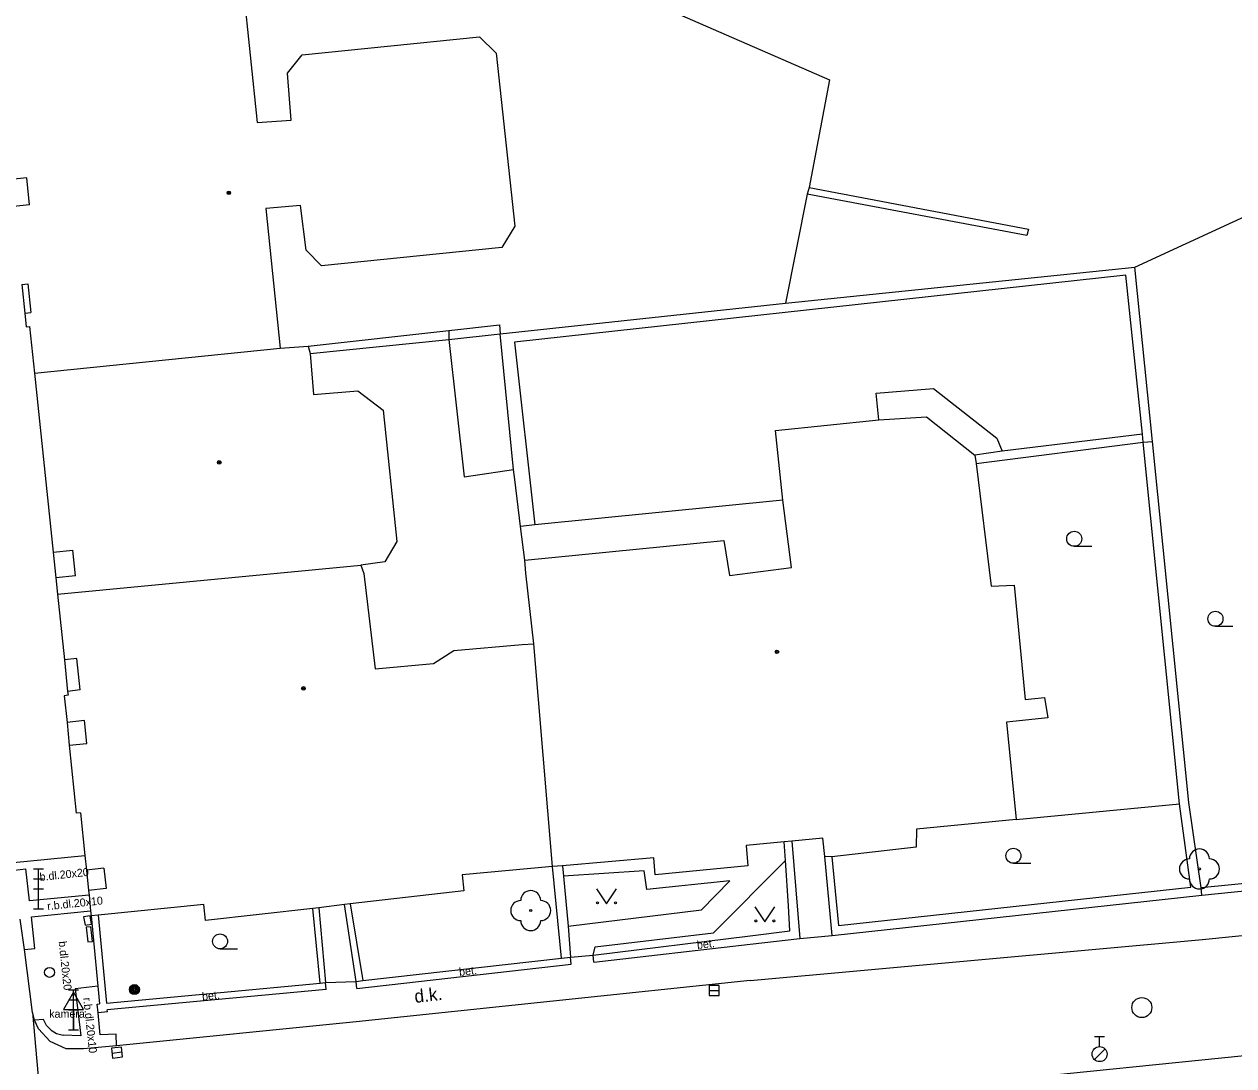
# Model space of a CAD drawing. Extents: x -600309 to -598967, y -1161267 to -1160292.
# Drawn here: x -599140.1 to -599079.6, y -1160419.3 to -1160367.2 of the extents above; entities that cross this region are included whole.
import ezdxf

# ---------------------------------------------------------------- set-up
doc = ezdxf.new("R2010")
doc.units = 0
for name, color, linetype in [('Level 10', 7, 'Continuous'), ('Level 11', 7, 'Continuous'), ('Level 22', 7, 'Continuous'), ('Level 24', 7, 'Continuous'), ('Level 25', 7, 'Continuous'), ('Level 27', 7, 'Continuous'), ('Level 28', 7, 'Continuous'), ('Level 33', 7, 'Continuous'), ('Level 34', 7, 'Continuous'), ('Level 36', 7, 'Continuous'), ('Level 39', 7, 'Continuous'), ('Level 40', 7, 'Continuous'), ('Level 42', 7, 'Continuous'), ('Level 5', 7, 'Continuous'), ('Level 6', 7, 'Continuous'), ('Level 7', 7, 'Continuous'), ('Level 8', 7, 'Continuous')]:
    doc.layers.add(name, color=color, linetype=linetype)

msp = doc.modelspace()

# ---------------------------------------------------------------- linework, layer by layer
at = {"layer": 'Level 10'}
for points in [[(-599140.06, -1160413.46), (-599140.28, -1160411.94)], [(-599103.79, -1160415.01), (-599081.17, -1160412.95), (-599076.39, -1160412.4699)], [(-599139.67, -1160416.6), (-599140.06, -1160413.46)], [(-599103.79, -1160415.01), (-599123.49, -1160417.08)], [(-599137.98, -1160418.42), (-599138.78, -1160418.06), (-599139.37, -1160417.42), (-599139.57, -1160416.99), (-599139.67, -1160416.6)], [(-599123.49, -1160417.08), (-599135.46, -1160418.27), (-599137.11, -1160418.43)], [(-599137.11, -1160418.43), (-599137.98, -1160418.42)], [(-599103.37, -1160421.23), (-599079.07, -1160418.76)]]:
    msp.add_lwpolyline(points, dxfattribs=at)
at = {"layer": 'Level 11'}
for points in [[(-599112.21, -1160363.57), (-599110.8, -1160365.1599), (-599099.83, -1160369.9699), (-599100.84, -1160375.36)], [(-599100.94, -1160375.69), (-599102.02, -1160381.14)], [(-599100.84, -1160375.36), (-599089.88, -1160377.43), (-599089.96, -1160377.75), (-599100.94, -1160375.69)], [(-599100.84, -1160375.36), (-599100.94, -1160375.69)], [(-599084.56, -1160379.33), (-599077.08, -1160375.89)], [(-599102.02, -1160381.14), (-599084.56, -1160379.33)], [(-599083.67, -1160388.06), (-599084.56, -1160379.33)], [(-599084.17, -1160387.68), (-599085.01, -1160379.73), (-599115.57, -1160383.09), (-599114.55, -1160392.2199)], [(-599116.28, -1160382.67), (-599102.02, -1160381.14)], [(-599125.89, -1160383.29), (-599118.85, -1160382.51)], [(-599118.85, -1160382.51), (-599116.32, -1160382.2199), (-599116.28, -1160382.67)], [(-599118.85, -1160382.51), (-599118.85, -1160382.95)], [(-599125.78, -1160383.65), (-599118.85, -1160382.95)], [(-599118.85, -1160382.95), (-599116.28, -1160382.67)], [(-599118.85, -1160382.95), (-599118.08, -1160389.82)], [(-599115.62, -1160389.46), (-599116.28, -1160382.67)], [(-599097.35, -1160386.9699), (-599097.49, -1160385.64), (-599094.63, -1160385.4), (-599091.46, -1160387.89)], [(-599091.46, -1160387.89), (-599091.2, -1160388.53)], [(-599084.17, -1160387.68), (-599091.2, -1160388.53)], [(-599084.14, -1160388.08), (-599084.17, -1160387.68)], [(-599091.2, -1160388.53), (-599092.56, -1160388.73)], [(-599092.5, -1160389.15), (-599084.14, -1160388.08)], [(-599084.14, -1160388.08), (-599083.67, -1160388.06)], [(-599082.32, -1160406.17), (-599084.14, -1160388.08)], [(-599081.86, -1160406.11), (-599083.67, -1160388.06)], [(-599118.08, -1160389.82), (-599115.62, -1160389.46)], [(-599115.27, -1160392.3), (-599115.55, -1160389.96), (-599115.62, -1160389.46)], [(-599102.1599, -1160390.99), (-599114.55, -1160392.2199)], [(-599114.55, -1160392.2199), (-599115.27, -1160392.3)], [(-599115.05, -1160393.98), (-599115.27, -1160392.3)], [(-599081.24, -1160410.37), (-599081.86, -1160406.11)], [(-599090.49, -1160406.95), (-599082.32, -1160406.17)], [(-599081.76, -1160410.34), (-599082.32, -1160406.17)], [(-599102.03, -1160409), (-599102.09, -1160408.08)], [(-599101.7, -1160408.04), (-599101.31, -1160412.9)], [(-599140.62, -1160409.11), (-599137.05, -1160408.76)], [(-599111.64, -1160413.74), (-599111.54, -1160413.33), (-599105.63, -1160412.62), (-599102.03, -1160409)], [(-599101.88, -1160411.27), (-599102.03, -1160409)], [(-599099.69, -1160412.75), (-599100.06, -1160408.81)], [(-599099.7, -1160408.82), (-599099.37, -1160412.25)], [(-599067.09, -1160408.9699), (-599081.24, -1160410.37)], [(-599081.21, -1160410.74), (-599065.2199, -1160409.11)], [(-599140.57, -1160409.49), (-599140, -1160409.43)], [(-599136.84, -1160410.74), (-599139.82, -1160411.03), (-599140, -1160409.43)], [(-599113.22, -1160413.89), (-599113.67, -1160409.31)], [(-599113.17, -1160409.28), (-599113.12, -1160409.79)], [(-599112.88, -1160412.29), (-599106.23, -1160411.4699), (-599104.81, -1160410.02), (-599108.95, -1160410.45), (-599109.09, -1160409.53), (-599113.12, -1160409.79)], [(-599113.12, -1160409.79), (-599112.88, -1160412.29)], [(-599099.37, -1160412.25), (-599081.76, -1160410.34)], [(-599099.69, -1160412.75), (-599081.21, -1160410.74)], [(-599081.21, -1160410.74), (-599081.24, -1160410.37)], [(-599139.55, -1160413.4), (-599139.71, -1160411.82), (-599136.76, -1160411.52)], [(-599125.28, -1160415.14), (-599125.65, -1160411.4)], [(-599125.35, -1160411.37), (-599125.01, -1160415.11)], [(-599123.49, -1160415.05), (-599124.07, -1160411.21)], [(-599123.78, -1160411.17), (-599123.15, -1160415.01)], [(-599101.8, -1160412.53), (-599101.88, -1160411.27)], [(-599112.88, -1160412.29), (-599112.77, -1160413.84)], [(-599101.31, -1160412.9), (-599099.69, -1160412.75)], [(-599140.06, -1160413.46), (-599139.55, -1160413.4)], [(-599136.4, -1160415.29), (-599137.53, -1160415.42), (-599137.25, -1160417.78), (-599138.14, -1160417.74)], [(-599139.67, -1160416.6), (-599138.68, -1160427.72)], [(-599139.12, -1160416.96), (-599139.57, -1160416.99)], [(-599138.74, -1160417.49), (-599138.97, -1160417.25), (-599139.12, -1160416.96)], [(-599135.49, -1160417.69), (-599136.29, -1160417.73), (-599136.38, -1160416.63)], [(-599138.74, -1160417.49), (-599138.46, -1160417.66)], [(-599138.46, -1160417.66), (-599138.14, -1160417.74)], [(-599135.46, -1160418.27), (-599135.49, -1160417.69)]]:
    msp.add_lwpolyline(points, dxfattribs=at)
at = {"layer": 'Level 22'}
for centre in [(-599081.33, -1160409.43), (-599114.76, -1160411.51)]:
    msp.add_circle(centre, 0.05, dxfattribs=at)
for centre, start, end in [((-599081.33, -1160408.93), 0, 180), ((-599081.83, -1160409.43), 90, 270), ((-599080.83, -1160409.43), 270, 90), ((-599081.33, -1160409.93), 180, 0), ((-599114.76, -1160411.01), 0, 180), ((-599115.26, -1160411.51), 90, 270), ((-599114.26, -1160411.51), 270, 90), ((-599114.76, -1160412.01), 180, 0)]:
    msp.add_arc(centre, 0.5, start, end, dxfattribs=at)
at = {"layer": 'Level 24'}
for points in [[(-599136.79, -1160411.77), (-599137.11, -1160411.82)], [(-599137.11, -1160411.82), (-599137.04, -1160412.24)], [(-599136.72, -1160412.19), (-599136.79, -1160411.77)], [(-599137.04, -1160412.24), (-599136.72, -1160412.19)], [(-599136.75, -1160412.32), (-599136.98, -1160412.34)], [(-599136.98, -1160412.34), (-599136.9, -1160413.08)], [(-599136.67, -1160413.06), (-599136.75, -1160412.32)], [(-599136.9, -1160413.08), (-599136.67, -1160413.06)]]:
    msp.add_lwpolyline(points, dxfattribs=at)
at = {"layer": 'Level 25'}
for radius in [0.25, 0.2, 0.15, 0.1, 0.05]:
    msp.add_circle((-599134.57, -1160415.46), radius, dxfattribs=at)
at = {"layer": 'Level 27'}
for p, q in [((-599105.84, -1160415.51), (-599105.34, -1160415.51)), ((-599135.6883, -1160418.6388), (-599135.1917, -1160418.5812))]:
    msp.add_line(p, q, dxfattribs=at)
for points in [[(-599105.84, -1160415.76), (-599105.34, -1160415.76), (-599105.34, -1160415.26), (-599105.84, -1160415.26)], [(-599135.6596, -1160418.8871), (-599135.1629, -1160418.8296), (-599135.2204, -1160418.3329), (-599135.7171, -1160418.3904)]]:
    msp.add_lwpolyline(points, close=True, dxfattribs=at)
msp.add_circle((-599084.21, -1160416.36), 0.5, dxfattribs=at)
at = {"layer": 'Level 28'}
for p, q in [((-599086.57, -1160417.815), (-599086.07, -1160417.815)), ((-599086.32, -1160418.315), (-599086.32, -1160417.815)), ((-599086.578, -1160418.962), (-599086.048, -1160418.432))]:
    msp.add_line(p, q, dxfattribs=at)
for centre, radius in [((-599138.81, -1160414.6), 0.25), ((-599086.32, -1160418.69), 0.375)]:
    msp.add_circle(centre, radius, dxfattribs=at)
at = {"layer": 'Level 33'}
for p, q in [((-599139.62, -1160409.42), (-599139.12, -1160409.42)), ((-599139.37, -1160411.42), (-599139.37, -1160409.42)), ((-599139.62, -1160409.92), (-599139.12, -1160409.92)), ((-599139.62, -1160410.42), (-599139.12, -1160410.42)), ((-599139.62, -1160411.42), (-599139.12, -1160411.42)), ((-599137.86, -1160415.48), (-599137.36, -1160415.48)), ((-599137.61, -1160417.48), (-599137.61, -1160415.48)), ((-599137.86, -1160415.98), (-599137.36, -1160415.98)), ((-599137.86, -1160416.48), (-599137.36, -1160416.48)), ((-599137.86, -1160417.48), (-599137.36, -1160417.48))]:
    msp.add_line(p, q, dxfattribs=at)
at = {"layer": 'Level 34'}
msp.add_line((-599137.61, -1160416.462), (-599137.61, -1160417.48), dxfattribs=at)
msp.add_lwpolyline([(-599138.11, -1160416.462), (-599137.11, -1160416.462), (-599137.61, -1160415.596)], close=True, dxfattribs=at)
at = {"layer": 'Level 36'}
for p, q in [((-599087.59, -1160393.295), (-599086.715, -1160393.295)), ((-599080.53, -1160397.295), (-599079.655, -1160397.295)), ((-599090.63, -1160409.145), (-599089.755, -1160409.145)), ((-599130.29, -1160413.425), (-599129.415, -1160413.425))]:
    msp.add_line(p, q, dxfattribs=at)
for points in [[(-599111.4699, -1160410.42), (-599110.9699, -1160411.17), (-599110.4699, -1160410.42)], [(-599103.56, -1160411.33), (-599103.06, -1160412.08), (-599102.56, -1160411.33)]]:
    msp.add_lwpolyline(points, dxfattribs=at)
for centre, radius in [((-599087.5901, -1160392.9199), 0.375), ((-599080.5301, -1160396.9199), 0.375), ((-599090.6301, -1160408.7699), 0.375), ((-599111.4201, -1160411.1198), 0.05), ((-599110.5207, -1160411.1198), 0.05), ((-599103.5102, -1160412.0298), 0.05), ((-599102.6108, -1160412.0298), 0.05), ((-599130.2901, -1160413.0499), 0.375)]:
    msp.add_circle(centre, radius, dxfattribs=at)
at = {"layer": 'Level 39'}
for centre, radius in [((-599129.85, -1160375.62), 0.09), ((-599129.85, -1160375.62), 0.0398), ((-599130.33, -1160389.1), 0.09), ((-599130.33, -1160389.1), 0.0398), ((-599102.45, -1160398.57), 0.09), ((-599102.45, -1160398.57), 0.0398), ((-599126.12, -1160400.4), 0.09), ((-599126.12, -1160400.4), 0.0398)]:
    msp.add_circle(centre, radius, dxfattribs=at)
at = {"layer": 'Level 5'}
for points in [[(-599129.14, -1160365.35), (-599128.43, -1160372.1)], [(-599126.18, -1160368.71), (-599117.32, -1160367.81)], [(-599117.32, -1160367.81), (-599116.48, -1160368.64)], [(-599126.9099, -1160369.63), (-599126.18, -1160368.71)], [(-599116.48, -1160368.64), (-599115.56, -1160377.28)], [(-599126.74, -1160371.99), (-599126.9099, -1160369.63)], [(-599128.43, -1160372.1), (-599126.74, -1160371.99)], [(-599139.95, -1160374.87), (-599140.75, -1160374.95)], [(-599139.81, -1160376.22), (-599139.95, -1160374.87)], [(-599139.81, -1160376.22), (-599140.61, -1160376.3)], [(-599126.26, -1160376.25), (-599128, -1160376.4)], [(-599128, -1160376.4), (-599127.29, -1160383.38)], [(-599125.99, -1160378.49), (-599126.26, -1160376.25)], [(-599115.56, -1160377.28), (-599116.2, -1160378.35)], [(-599125.2199, -1160379.27), (-599125.99, -1160378.49)], [(-599116.2, -1160378.35), (-599125.2199, -1160379.27)], [(-599140.2, -1160380.2), (-599139.9, -1160380.17)], [(-599140.2, -1160380.2), (-599140.05, -1160381.64)], [(-599139.9, -1160380.17), (-599139.75, -1160381.61)], [(-599140.05, -1160381.64), (-599139.75, -1160381.61)], [(-599140.05, -1160381.64), (-599139.98, -1160382.32)], [(-599139.98, -1160382.32), (-599139.82, -1160382.3)], [(-599139.82, -1160382.3), (-599139.57, -1160384.63), (-599138.63, -1160393.59)], [(-599139.57, -1160384.63), (-599127.29, -1160383.38)], [(-599127.29, -1160383.38), (-599125.89, -1160383.29)], [(-599125.89, -1160383.29), (-599125.78, -1160383.65)], [(-599125.78, -1160383.65), (-599125.61, -1160385.71)], [(-599125.61, -1160385.71), (-599123.4, -1160385.52)], [(-599123.4, -1160385.52), (-599122.14, -1160386.49)], [(-599122.14, -1160386.49), (-599121.46, -1160393.06)], [(-599102.52, -1160387.51), (-599097.35, -1160386.9699)], [(-599097.35, -1160386.9699), (-599094.98, -1160386.82)], [(-599094.98, -1160386.82), (-599092.56, -1160388.73)], [(-599102.1599, -1160390.99), (-599102.52, -1160387.51)], [(-599092.56, -1160388.73), (-599092.5, -1160389.15)], [(-599092.5, -1160389.15), (-599091.74, -1160395.29)], [(-599101.73, -1160394.36), (-599102.1599, -1160390.99)], [(-599121.46, -1160393.06), (-599122.06, -1160394.07)], [(-599115.05, -1160393.98), (-599105.1, -1160393.01)], [(-599105.1, -1160393.01), (-599104.83, -1160394.76)], [(-599138.63, -1160393.59), (-599137.65, -1160393.49)], [(-599138.63, -1160393.59), (-599138.5, -1160394.87)], [(-599137.51, -1160394.77), (-599137.65, -1160393.49)], [(-599115, -1160394.63), (-599115.05, -1160393.98)], [(-599138.41, -1160395.69), (-599123.25, -1160394.23)], [(-599122.06, -1160394.07), (-599123.25, -1160394.23)], [(-599123.25, -1160394.23), (-599123.11, -1160394.65)], [(-599104.83, -1160394.76), (-599101.73, -1160394.36)], [(-599137.51, -1160394.77), (-599138.5, -1160394.87)], [(-599138.5, -1160394.87), (-599138.41, -1160395.69), (-599138.07, -1160398.97)], [(-599123.11, -1160394.65), (-599122.54, -1160399.42)], [(-599114.61, -1160398.17), (-599115, -1160394.63)], [(-599091.74, -1160395.29), (-599090.59, -1160395.24)], [(-599090.59, -1160395.24), (-599090.05, -1160400.96)], [(-599118.6, -1160398.5), (-599115.18, -1160398.21)], [(-599115.18, -1160398.21), (-599114.61, -1160398.17)], [(-599113.67, -1160409.31), (-599114.61, -1160398.17)], [(-599119.62, -1160399.1599), (-599118.6, -1160398.5)], [(-599137.45, -1160398.9), (-599138.07, -1160398.97)], [(-599138.07, -1160398.97), (-599137.91, -1160400.55)], [(-599137.29, -1160400.48), (-599137.45, -1160398.9)], [(-599122.54, -1160399.42), (-599119.62, -1160399.1599)], [(-599137.29, -1160400.48), (-599137.91, -1160400.55)], [(-599137.91, -1160400.55), (-599137.88, -1160400.74)], [(-599137.88, -1160400.74), (-599138.08, -1160400.77)], [(-599138.08, -1160400.77), (-599137.94, -1160402.1)], [(-599090.05, -1160400.96), (-599089.07, -1160400.86)], [(-599089.07, -1160400.86), (-599088.9099, -1160401.88)], [(-599088.9099, -1160401.88), (-599090.9699, -1160402.09)], [(-599137.07, -1160402.01), (-599137.94, -1160402.1)], [(-599137.94, -1160402.1), (-599137.83, -1160403.24)], [(-599136.95, -1160403.15), (-599137.07, -1160402.01)], [(-599090.9699, -1160402.09), (-599090.49, -1160406.95)], [(-599137.83, -1160403.24), (-599136.95, -1160403.15)], [(-599137.83, -1160403.24), (-599137.48, -1160406.64)], [(-599137.27, -1160406.62), (-599137.48, -1160406.64)], [(-599137.27, -1160406.62), (-599137.05, -1160408.76), (-599136.97, -1160409.49)], [(-599090.49, -1160406.95), (-599095.4699, -1160407.44)], [(-599100.1599, -1160407.89), (-599101.7, -1160408.04)], [(-599100.06, -1160408.81), (-599100.1599, -1160407.89)], [(-599095.4699, -1160407.44), (-599095.49, -1160408.34)], [(-599102.09, -1160408.08), (-599103.99, -1160408.26)], [(-599103.99, -1160408.26), (-599103.9, -1160409.28)], [(-599101.7, -1160408.04), (-599102.09, -1160408.08)], [(-599095.49, -1160408.34), (-599099.7, -1160408.82)], [(-599108.61, -1160408.88), (-599113.17, -1160409.28)], [(-599108.53, -1160409.73), (-599108.61, -1160408.88)], [(-599099.7, -1160408.82), (-599100.06, -1160408.81)], [(-599136.1, -1160409.39), (-599136.97, -1160409.49)], [(-599136.97, -1160409.49), (-599136.86, -1160410.5)], [(-599136.1, -1160409.39), (-599135.99, -1160410.41)], [(-599113.67, -1160409.31), (-599118.19, -1160409.73)], [(-599118.19, -1160409.73), (-599118.11, -1160410.52)], [(-599113.17, -1160409.28), (-599113.67, -1160409.31)], [(-599103.9, -1160409.28), (-599108.53, -1160409.73)], [(-599135.99, -1160410.41), (-599136.86, -1160410.5)], [(-599136.86, -1160410.5), (-599136.84, -1160410.74), (-599136.76, -1160411.52), (-599136.73, -1160411.78)], [(-599118.11, -1160410.52), (-599123.78, -1160411.17)], [(-599131.1, -1160411.21), (-599136.38, -1160411.74), (-599136.73, -1160411.78)], [(-599131.02, -1160412), (-599131.1, -1160411.21)], [(-599125.65, -1160411.4), (-599131.02, -1160412)], [(-599125.35, -1160411.37), (-599125.65, -1160411.4)], [(-599124.07, -1160411.21), (-599125.35, -1160411.37)], [(-599123.78, -1160411.17), (-599124.07, -1160411.21)]]:
    msp.add_lwpolyline(points, dxfattribs=at)
at = {"layer": 'Level 6'}
for points in [[(-599139.81, -1160376.22), (-599139.95, -1160374.87)], [(-599139.9, -1160380.17), (-599139.75, -1160381.61)], [(-599137.51, -1160394.77), (-599137.65, -1160393.49)], [(-599137.29, -1160400.48), (-599137.45, -1160398.9)], [(-599136.95, -1160403.15), (-599137.07, -1160402.01)], [(-599136.1, -1160409.39), (-599135.99, -1160410.41)]]:
    msp.add_lwpolyline(points, dxfattribs=at)
at = {"layer": 'Level 7'}
for points in [[(-599136.73, -1160411.78), (-599136.4, -1160415.29), (-599136.32, -1160416.17)], [(-599136.38, -1160411.74), (-599135.97, -1160416.14)], [(-599111.64, -1160413.74), (-599103.79, -1160412.77), (-599101.8, -1160412.53)], [(-599111.6, -1160414.09), (-599103.79, -1160413.19)], [(-599103.79, -1160413.19), (-599101.31, -1160412.9)], [(-599123.49, -1160415.05), (-599123.15, -1160415.01), (-599113.22, -1160413.89), (-599112.77, -1160413.84)], [(-599112.73, -1160414.19), (-599112.77, -1160413.84)], [(-599111.6, -1160414.09), (-599111.64, -1160413.74)], [(-599123.45, -1160415.4), (-599112.73, -1160414.19)], [(-599135.97, -1160416.14), (-599125.28, -1160415.14), (-599125.01, -1160415.11)], [(-599124.98, -1160415.46), (-599125.01, -1160415.11)], [(-599123.45, -1160415.4), (-599123.49, -1160415.05)], [(-599124.98, -1160415.46), (-599135.93, -1160416.48)], [(-599136.43, -1160416.19), (-599136.32, -1160416.17)], [(-599136.38, -1160416.63), (-599136.43, -1160416.19)], [(-599135.92, -1160416.58), (-599136.38, -1160416.63)], [(-599135.92, -1160416.58), (-599135.93, -1160416.48)]]:
    msp.add_lwpolyline(points, dxfattribs=at)
at = {"layer": 'Level 8'}
for points in [[(-599112.77, -1160413.84), (-599111.64, -1160413.74)], [(-599125.01, -1160415.11), (-599123.49, -1160415.05)]]:
    msp.add_lwpolyline(points, dxfattribs=at)

# ---------------------------------------------------------------- texts
at = {"layer": 'Level 40'}
for s, height, rotation, p in [('b.dl.20x20', 0.4, 6, (-599139.29, -1160410.03)), ('r.b.dl.20x10', 0.4, 6, (-599138.91, -1160411.49)), ('b.dl.20x20', 0.4, 276.123497, (-599138.36, -1160413.06)), ('bet.', 0.4, 6.099414, (-599106.43, -1160413.43)), ('bet.', 0.4, 6.099414, (-599118.32, -1160414.78)), ('bet.', 0.4, 6.099414, (-599131.17, -1160416.01)), ('d.k.', 0.65, 6.40055, (-599120.54, -1160416.13)), ('r.b.dl.20x10', 0.4, 276.123497, (-599137.13, -1160415.88))]:
    msp.add_text(s, height=height, rotation=rotation, dxfattribs=at).set_placement(p)
at = {"layer": 'Level 42'}
msp.add_text('kamera', height=0.4, dxfattribs=at).set_placement((-599138.83, -1160416.87))

doc.saveas('drawing.dxf')
